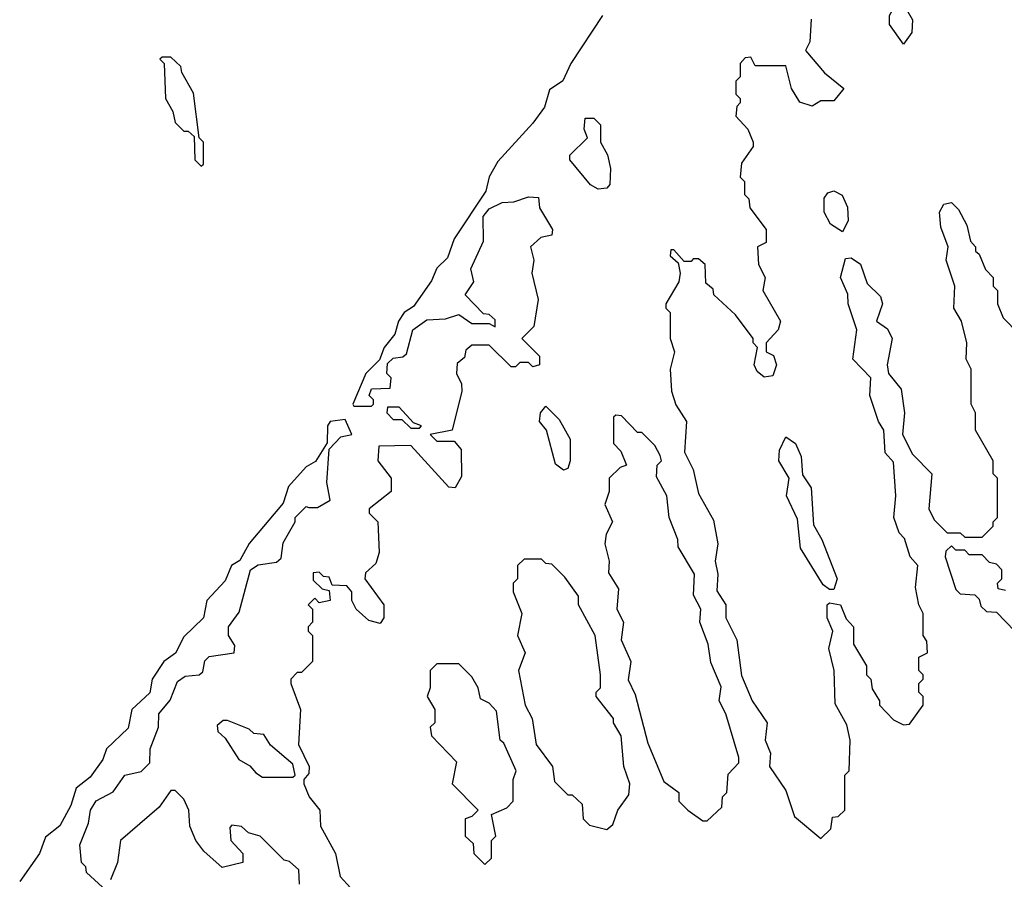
# Model space of a CAD drawing. Extents: x 2769579 to 2883812, y 684207 to 828660.
# Tile 301 of 505: x 2823079 to 2825336, y 760956 to 762926. Entities that reach past the tile are written whole.
import ezdxf

# ---------------------------------------------------------------- set-up
doc = ezdxf.new("R2010")
doc.units = 0

msp = doc.modelspace()

# ---------------------------------------------------------------- linework, layer by layer
at = {"layer": '0CON02XD'}
for points in [[(2825105, 762870), (2825072.5, 762915), (2825072.5, 762935), (2825085, 762957.5), (2825110.5, 762950.5), (2825125.7, 762925.7), (2825123.9, 762896.1), (2825105, 762870)], [(2824414.5, 762935), (2824341.9, 762825), (2824324.1, 762785.9), (2824292.9, 762765), (2824281.5, 762725), (2824255, 762688.9), (2824175, 762601.2), (2824154.5, 762565.5), (2824147.1, 762532.9), (2824075, 762423.8), (2824059.7, 762380.3), (2824035, 762356.2), (2824022.5, 762327.5), (2823981.2, 762268.8), (2823960, 762255), (2823946.7, 762235), (2823938.8, 762205), (2823914.4, 762175), (2823903.8, 762146.2), (2823872, 762115), (2823842.5, 762045), (2823845, 762040), (2823885, 762040), (2823890, 762045), (2823890, 762055), (2823880, 762065), (2823885, 762080), (2823928.3, 762081.7), (2823930, 762105), (2823920, 762115), (2823921.7, 762138.3), (2823935, 762150), (2823957, 762153), (2823965, 762160), (2823980, 762215), (2824011.7, 762238.3), (2824055, 762240), (2824085, 762250), (2824115, 762230), (2824155, 762230), (2824168.3, 762221.7), (2824168.3, 762238.3), (2824155, 762250), (2824141.7, 762251.7), (2824100, 762295), (2824120, 762325), (2824112.5, 762355), (2824141.7, 762418.3), (2824141.2, 762475), (2824155, 762492), (2824185, 762506.7), (2824211.7, 762508.3), (2824245, 762520), (2824268.3, 762518.3), (2824270, 762495), (2824300, 762445), (2824298.3, 762431.7), (2824273, 762427), (2824250, 762405), (2824257.5, 762375), (2824252.5, 762345), (2824267.5, 762285), (2824257, 762223), (2824230, 762195), (2824270, 762155), (2824270, 762135), (2824255, 762130), (2824245, 762140), (2824225, 762140), (2824215, 762130), (2824205, 762130), (2824155, 762180), (2824115, 762180), (2824101.7, 762168.3), (2824098.3, 762151.7), (2824081.7, 762138.3), (2824080, 762115), (2824091.7, 762091.7), (2824092.5, 762075), (2824070, 761985), (2824020, 761975), (2824035, 761960), (2824075, 761960), (2824090.7, 761940.7), (2824091.2, 761878.8), (2824077, 761853), (2824062.5, 761855), (2823975, 761950), (2823901.7, 761948.3), (2823900, 761915), (2823930, 761875), (2823930, 761845), (2823880, 761805), (2823880, 761795), (2823900, 761775), (2823902.5, 761705), (2823895, 761680), (2823871.7, 761658.3), (2823870, 761645), (2823913.3, 761585), (2823913.3, 761555), (2823905, 761542.5), (2823879.3, 761549.3), (2823850, 761575), (2823840, 761595), (2823840, 761615), (2823828.3, 761628.3), (2823795, 761630), (2823788.3, 761648.3), (2823775, 761650), (2823765, 761660), (2823751.7, 761658.3), (2823751.7, 761641.7), (2823771.7, 761621.7), (2823788.3, 761618.3), (2823790, 761595), (2823765, 761590), (2823755, 761600), (2823740, 761585), (2823750, 761575), (2823750, 761545), (2823740, 761535), (2823740, 761525), (2823750, 761515), (2823750, 761455), (2823725, 761430), (2823715, 761430), (2823700, 761415), (2823700, 761405), (2823722.5, 761345), (2823717.5, 761265), (2823742.5, 761215), (2823741.7, 761198.3), (2823730, 761185), (2823730, 761175), (2823742.5, 761145), (2823766.7, 761115), (2823768.3, 761078.3), (2823802.5, 761015), (2823813, 760963), (2823837, 760937)], [(2824893, 762927), (2824890, 762875), (2824880, 762855), (2824923.6, 762803.6), (2824968.3, 762768.3), (2824945, 762740), (2824915, 762740), (2824895, 762727.5), (2824867, 762737), (2824848.3, 762768.3), (2824835, 762820), (2824765, 762820), (2824755, 762840), (2824741.7, 762838.3), (2824730, 762825), (2824730, 762795), (2824720, 762785), (2824720, 762755), (2824730, 762745), (2824730, 762735), (2824723, 762727), (2824720, 762705), (2824747.5, 762675), (2824760, 762645), (2824760, 762635), (2824733, 762597), (2824730, 762565), (2824740, 762555), (2824740, 762525), (2824750, 762515), (2824752.5, 762495), (2824790, 762445), (2824790, 762415), (2824770, 762405), (2824772.5, 762365), (2824787.5, 762335), (2824782.5, 762305), (2824822.5, 762235), (2824817.5, 762215), (2824790, 762185), (2824790, 762165), (2824806.4, 762156.4), (2824813.3, 762135), (2824805, 762110), (2824785, 762106.7), (2824769.3, 762119.3), (2824762.5, 762135), (2824770, 762175), (2824760, 762185), (2824760, 762195), (2824719.3, 762249.3), (2824670, 762295), (2824668.3, 762308.3), (2824651.7, 762321.7), (2824650, 762365), (2824635, 762377.5), (2824622.5, 762377.5), (2824618.3, 762371.7), (2824601.7, 762371.7), (2824578.3, 762398.3), (2824571.7, 762398.3), (2824570, 762385), (2824588.3, 762368.3), (2824592.5, 762345), (2824590, 762325), (2824560, 762275), (2824560, 762265), (2824570, 762255), (2824570, 762195), (2824580, 762165), (2824570, 762125), (2824572.5, 762075), (2824583, 762043), (2824607.5, 762005), (2824602.5, 761935), (2824622.5, 761895), (2824635, 761840), (2824669.2, 761779.2), (2824678.8, 761725), (2824672.9, 761685), (2824678.8, 761655), (2824677, 761617), (2824697.5, 761585), (2824697.5, 761555), (2824722.5, 761505), (2824733, 761423), (2824757.5, 761365), (2824792.5, 761315), (2824787.5, 761275), (2824800, 761245), (2824797.5, 761215), (2824835, 761160), (2824855, 761100), (2824915, 761050)], [(2823495, 762590), (2823500, 762595), (2823500, 762645), (2823490, 762655), (2823477, 762757), (2823450, 762805), (2823448.3, 762818.3), (2823425, 762840), (2823405, 762840), (2823400, 762835), (2823410, 762825), (2823412.5, 762745), (2823430, 762715), (2823435, 762690), (2823455, 762670), (2823465, 762670), (2823478.3, 762658.3), (2823480, 762605), (2823495, 762590)], [(2824405, 762537.5), (2824387, 762547), (2824340, 762605), (2824340, 762615), (2824380, 762655), (2824372.5, 762675), (2824375, 762700), (2824395, 762700), (2824410, 762685), (2824410, 762645), (2824426.4, 762616.4), (2824433.3, 762585), (2824431.7, 762548.3), (2824425, 762540), (2824405, 762537.5)], [(2824965, 762440), (2824937, 762457), (2824922.5, 762485), (2824923, 762517), (2824931.2, 762528.8), (2824945, 762533.3), (2824964, 762524), (2824976.4, 762496.4), (2824977.5, 762465), (2824965, 762440)], [(2824915, 761050), (2824938.3, 761071.7), (2824941.7, 761098.3), (2824955, 761100), (2824970, 761115), (2824970, 761195), (2824980, 761205), (2824982.5, 761275), (2824975, 761310), (2824948.3, 761358.3), (2824946, 761435), (2824933.3, 761485), (2824942.5, 761525), (2824930, 761555), (2824930, 761585), (2824935, 761590), (2824960, 761585), (2824973, 761553), (2824990, 761535), (2824990, 761495), (2825020, 761445), (2825020, 761425), (2825030, 761415), (2825033, 761393), (2825050, 761365), (2825050, 761355), (2825081.7, 761321.7), (2825105, 761310), (2825118.3, 761311.7), (2825150, 761355), (2825150, 761375), (2825140, 761385), (2825140, 761405), (2825150, 761415), (2825150, 761425), (2825140, 761435), (2825140, 761465), (2825160, 761475), (2825158.3, 761501.7), (2825150, 761515), (2825150, 761565), (2825140, 761585), (2825132.5, 761625), (2825137.5, 761675), (2825120, 761695), (2825107, 761737), (2825095, 761750), (2825082.5, 761785), (2825087.5, 761835), (2825081.7, 761911.7), (2825063, 761933), (2825060, 761985), (2825047.5, 762005), (2825027.5, 762065), (2825030, 762105), (2824988.3, 762148.3), (2824997.5, 762215), (2824977.5, 762275), (2824977, 762297), (2824960, 762335), (2824971.7, 762378.3), (2824985, 762380), (2825005.9, 762365.9), (2825021.2, 762321.2), (2825051.7, 762291.7), (2825056.7, 762275), (2825042.5, 762235), (2825067.7, 762217.7), (2825078.8, 762195), (2825067.5, 762135), (2825070, 762115), (2825099.3, 762079.3), (2825106.7, 762025), (2825102.5, 761975), (2825125, 761930), (2825170, 761885), (2825162.5, 761805), (2825175, 761780), (2825205, 761750), (2825235, 761750), (2825245, 761740), (2825285, 761740), (2825310, 761765), (2825310, 761775), (2825320, 761785), (2825320, 761815), (2825320, 761875), (2825310, 761885), (2825310, 761915), (2825270, 761985), (2825270, 762025), (2825260, 762045), (2825260, 762125), (2825248.3, 762148.3), (2825250, 762185), (2825237.5, 762235), (2825220, 762265), (2825222.5, 762315), (2825202.5, 762375), (2825207.5, 762405), (2825190.7, 762450.7), (2825187.5, 762485), (2825197, 762503), (2825215, 762506.7), (2825230.7, 762490.7), (2825250, 762455), (2825258.3, 762418.3), (2825270, 762405), (2825270, 762395), (2825278.3, 762388.3), (2825293, 762353), (2825310, 762335), (2825310, 762315), (2825320, 762305), (2825320, 762275), (2825333, 762243), (2825370, 762205)], [(2823995, 761990), (2824000, 761995), (2823981.7, 762001.7), (2823948.3, 762038.3), (2823921.7, 762038.3), (2823920, 762025), (2823935, 762010), (2823955, 762010), (2823975, 761990), (2823995, 761990)], [(2824325, 761893.3), (2824307.3, 761907.3), (2824286.2, 761985), (2824270, 762005), (2824272.5, 762025), (2824285, 762040), (2824315, 762010), (2824340.8, 761965), (2824340.8, 761915), (2824335, 761897.5), (2824325, 761893.3)], [(2824655, 761090), (2824688.3, 761121.7), (2824690, 761145), (2824700, 761155), (2824703, 761197), (2824727, 761223), (2824727.5, 761235), (2824697.5, 761335), (2824682.5, 761365), (2824687, 761397), (2824663, 761453), (2824656.7, 761495), (2824637.5, 761545), (2824640, 761575), (2824623, 761607), (2824625.7, 761655.7), (2824588.3, 761718.3), (2824587.5, 761735), (2824567.5, 761785), (2824562.5, 761835), (2824538.3, 761878.3), (2824540, 761905), (2824550, 761915), (2824547, 761927), (2824535, 761950), (2824505, 761980), (2824495, 761980), (2824458.3, 762018.3), (2824445, 762020), (2824440, 762015), (2824440, 761955), (2824457, 761937), (2824470, 761905), (2824455, 761900), (2824430, 761875), (2824430, 761845), (2824420, 761815), (2824437.5, 761775), (2824423, 761747), (2824420, 761725), (2824430, 761685), (2824428.3, 761658.3), (2824451.7, 761621.7), (2824447.5, 761575), (2824462.5, 761545), (2824457.5, 761505), (2824480, 761455), (2824473.6, 761413.6), (2824489.3, 761379.3), (2824518.3, 761268.3), (2824555, 761180), (2824590, 761155), (2824590, 761135), (2824610, 761115), (2824645, 761090), (2824655, 761090)], [(2823268.3, 760938.3), (2823231.7, 760971.7), (2823230, 760985), (2823220, 760995), (2823216.7, 761035), (2823236.7, 761085), (2823241.2, 761115), (2823254.1, 761135.9), (2823293, 761157), (2823320, 761195), (2823357, 761203), (2823377, 761223), (2823377.5, 761255), (2823396.7, 761305), (2823397.5, 761335), (2823423.6, 761366.4), (2823440.7, 761409.3), (2823458.3, 761421.7), (2823490, 761425), (2823498.3, 761431.7), (2823503, 761457), (2823513, 761467), (2823570, 761475), (2823571.7, 761491.7), (2823557.5, 761515), (2823557.5, 761535), (2823581.7, 761568.3), (2823607.5, 761665), (2823625, 761676.7), (2823667, 761683), (2823678.3, 761691.7), (2823683, 761727), (2823710, 761775), (2823710, 761785), (2823735, 761810), (2823741.7, 761808.3), (2823761.7, 761808.3), (2823790, 761825), (2823782.5, 761865), (2823788.3, 761941.7), (2823815, 761970), (2823840, 761975), (2823825, 762010), (2823790, 762005), (2823784, 761995), (2823783.6, 761956.4), (2823756.7, 761913.3), (2823735, 761901.2), (2823695, 761856), (2823682.3, 761817.7), (2823605, 761725.6), (2823583.5, 761686.5), (2823564, 761675), (2823549.8, 761640.2), (2823507.5, 761595), (2823500, 761555), (2823455, 761512), (2823435.6, 761474.4), (2823408.8, 761455), (2823382.5, 761415), (2823376.8, 761383.2), (2823336, 761345), (2823327.5, 761302.5), (2823277.5, 761255), (2823269.2, 761230.8), (2823239.8, 761190.2), (2823208, 761165), (2823195.7, 761125), (2823170.9, 761079.1), (2823137.4, 761052.6), (2823124.4, 761015), (2823078.6, 760951.4)], [(2824945, 761620), (2824935, 761620), (2824920.7, 761630.7), (2824868.8, 761715), (2824861.7, 761781.7), (2824836.7, 761835), (2824842.5, 761875), (2824818.8, 761915), (2824820.7, 761939.3), (2824835, 761970), (2824857.5, 761955), (2824870, 761925), (2824873, 761883), (2824893.3, 761853.3), (2824898.3, 761768.3), (2824917.5, 761735), (2824952.5, 761645), (2824945, 761620)], [(2825338.3, 761618.3), (2825321.7, 761621.7), (2825320, 761635), (2825330, 761645), (2825330, 761665), (2825318.3, 761678.3), (2825301.7, 761681.7), (2825285, 761700), (2825255, 761700), (2825245, 761710), (2825225, 761710), (2825215, 761720), (2825201.7, 761708.3), (2825200, 761695), (2825225, 761620), (2825235, 761610), (2825268.3, 761608.3), (2825278.3, 761598.3), (2825281.7, 761581.7), (2825295, 761570), (2825318.3, 761568.3), (2825360, 761525)], [(2824425, 761070), (2824438.3, 761081.7), (2824450, 761115), (2824475, 761150), (2824477.5, 761175), (2824463.3, 761215), (2824457.5, 761285), (2824440, 761315), (2824440, 761325), (2824400, 761375), (2824400, 761385), (2824410, 761395), (2824410, 761425), (2824397.5, 761515), (2824360, 761585), (2824360, 761605), (2824328.3, 761648.3), (2824298.3, 761678.3), (2824285, 761680), (2824275, 761690), (2824235, 761690), (2824220, 761675), (2824220, 761645), (2824210, 761635), (2824210, 761615), (2824230, 761565), (2824220, 761515), (2824237.5, 761475), (2824222.5, 761435), (2824237.5, 761355), (2824253.3, 761325), (2824262.5, 761265), (2824300, 761215), (2824305, 761180), (2824335, 761150), (2824345, 761150), (2824368.3, 761128.3), (2824370, 761095), (2824385, 761080), (2824425, 761070)], [(2824145, 760990), (2824160, 761005), (2824160, 761045), (2824170, 761055), (2824160, 761105), (2824195, 761120), (2824210, 761135), (2824210, 761185), (2824216.7, 761205), (2824188.3, 761268.3), (2824180, 761275), (2824171.7, 761341.7), (2824155, 761360), (2824135, 761370), (2824130, 761395), (2824115, 761420), (2824085, 761450), (2824035, 761450), (2824020, 761435), (2824020, 761395), (2824012.5, 761375), (2824030, 761345), (2824030, 761315), (2824020, 761305), (2824022.5, 761285), (2824080, 761225), (2824070, 761175), (2824130, 761115), (2824115, 761100), (2824100, 761095), (2824100, 761055), (2824118.3, 761038.3), (2824120, 761015), (2824145, 760990)], [(2823705, 761190), (2823710, 761195), (2823705, 761220), (2823653.6, 761263.6), (2823638.3, 761288.3), (2823615, 761290), (2823605, 761300), (2823555, 761320), (2823545, 761320), (2823531.7, 761308.3), (2823532.5, 761295), (2823549.3, 761279.3), (2823580.7, 761230.7), (2823606.4, 761216.4), (2823620, 761200), (2823635, 761190), (2823705, 761190)], [(2823720, 760945), (2823718.3, 760978.3), (2823697, 760997), (2823685, 761000), (2823630, 761055), (2823603, 761063), (2823587, 761077), (2823565, 761080), (2823560, 761075), (2823562.5, 761045), (2823590, 761015), (2823590, 760995), (2823543, 760983), (2823500.5, 761020.5), (2823482.5, 761045), (2823468.3, 761078.3), (2823466.2, 761115), (2823455, 761140), (2823435, 761160), (2823425, 761160), (2823398.3, 761121.7), (2823310, 761045), (2823302.5, 760995), (2823286.7, 760955)]]:
    msp.add_lwpolyline(points, dxfattribs=at)

doc.saveas('drawing.dxf')
